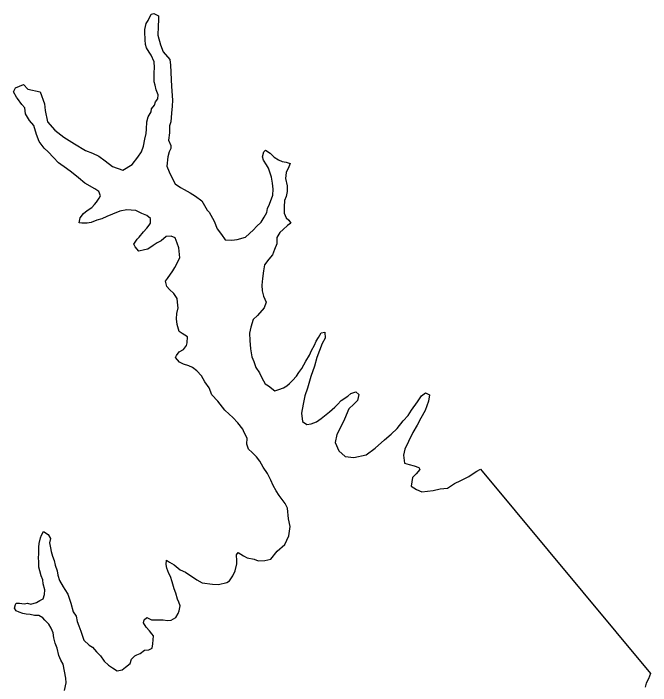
# Model space of a CAD drawing. Extents: x 31699 to 244310, y -8841 to 11474.
# Drawn here: x 130667.1 to 130818.6, y 2442.5 to 2602.3 of the extents above; entities that cross this region are included whole.
import ezdxf

# ---------------------------------------------------------------- set-up
doc = ezdxf.new("R2010")
doc.units = 0
doc.layers.add('R_Draft', color=7, linetype='Continuous')

msp = doc.modelspace()

# ---------------------------------------------------------------- linework, layer by layer
at = {"layer": 'R_Draft'}
for points in [[(130670.55, 2584.28), (130673.42, 2583.63), (130674.5, 2580.77), (130674.64, 2579.24), (130675.19, 2576.5), (130676.94, 2574.51), (130679.08, 2572.85), (130681.62, 2571.27), (130684.22, 2569.68), (130685.89, 2569.09), (130687.36, 2568.36), (130688.9, 2567.24), (130690.64, 2565.91), (130693.11, 2564.99), (130695.3, 2566.41), (130696.69, 2568.15), (130697.55, 2569.42), (130698, 2570.76), (130698.33, 2572.43), (130698.65, 2573.77), (130698.71, 2574.77), (130698.84, 2576.5), (130699.16, 2577.71), (130699.82, 2578.91), (130699.95, 2579.58), (130700.61, 2580.45), (130700.87, 2581.25), (130701.4, 2581.99), (130701.53, 2582.92), (130701.33, 2583.32), (130701.05, 2584.12), (130700.78, 2585.26), (130700.58, 2586.05), (130700.57, 2587.79), (130700.56, 2588.12), (130700.62, 2589.46), (130700.55, 2590.79), (130699.87, 2592.39), (130699.4, 2593.05), (130698.73, 2594.12), (130698.46, 2594.85), (130698.39, 2595.99), (130698.31, 2597.92), (130698.37, 2598.45), (130698.63, 2599.86), (130699.16, 2600.59), (130699.81, 2602.07), (130700.48, 2602.27), (130701.55, 2601.68), (130701.55, 2600.81), (130701.5, 2599.14), (130701.44, 2597.07), (130702.06, 2594.8), (130702.67, 2593.14), (130704.27, 2591.35), (130704.42, 2589.95), (130704.57, 2586.54), (130704.65, 2584.88), (130704.87, 2581.67), (130704.81, 2580.27), (130704.68, 2578.54), (130704.5, 2576.53), (130704.17, 2575.6), (130704.18, 2573.93), (130703.92, 2572.13), (130704.53, 2570.86), (130704.53, 2570.2), (130704.14, 2569.39), (130703.81, 2568.19), (130703.56, 2565.99), (130704.1, 2564.65), (130704.78, 2563.32), (130705.52, 2561.79), (130706.85, 2560.93), (130707.72, 2560.4), (130709.13, 2559.61), (130710.4, 2558.88), (130711.87, 2557.76), (130713.15, 2555.56), (130713.62, 2555.03), (130714.83, 2552.9), (130715.5, 2551.11), (130716.58, 2549.71), (130717.45, 2548.51), (130719.05, 2548.39), (130720.32, 2548.53), (130722.24, 2549.14), (130724.17, 2550.82), (130724.89, 2551.63), (130726.02, 2552.7), (130726.68, 2553.84), (130727.34, 2554.98), (130727.53, 2555.91), (130727.99, 2556.98), (130728.78, 2559.05), (130728.84, 2560.52), (130728.69, 2561.92), (130728.42, 2563.39), (130727.74, 2565.52), (130727.27, 2566.32), (130726.53, 2567.38)], [(130687.49, 2558.36), (130687.82, 2558.89), (130687.41, 2559.96), (130686.48, 2560.62), (130684.07, 2561.94), (130682.53, 2563.2), (130680.92, 2564.59), (130679.72, 2565.45), (130677.78, 2566.78), (130676.64, 2568.04), (130675.37, 2569.36), (130674.36, 2570.29), (130673.22, 2571.82), (130672.55, 2573.49), (130671.93, 2575.62), (130670.93, 2576.81), (130669.99, 2578.41), (130669.78, 2579.81), (130669.11, 2580.67), (130668.03, 2582.07), (130667.83, 2582.4), (130667.09, 2583.66), (130667.62, 2584.6), (130669.48, 2585.35), (130670.55, 2584.28)], [(130726.53, 2567.38), (130726.33, 2568.18), (130726.65, 2569.39), (130727.05, 2569.79), (130728.12, 2569.06), (130729.12, 2568.13), (130730.13, 2567.47), (130730.99, 2567.07), (130731.93, 2566.95), (130732.86, 2566.62), (130732.6, 2565.82), (130731.94, 2564.48), (130731.75, 2563.08), (130732.16, 2561.28), (130732.17, 2559.94), (130731.91, 2558.74), (130731.52, 2557.8), (130731.46, 2556.33), (130731.47, 2554.8), (130731.94, 2553.73), (130732.54, 2553.14), (130733.01, 2552.41), (130732.28, 2551.87), (130731.22, 2550.93), (130730.43, 2550.19), (130729.7, 2549.05), (130729.71, 2547.52), (130729.19, 2546.18), (130728.66, 2544.91), (130727.8, 2543.9), (130726.75, 2542.49), (130726.55, 2541.09), (130726.3, 2539.29), (130726.18, 2537.69), (130726.25, 2536.35), (130726.52, 2535.09), (130727.2, 2533.62), (130726.67, 2532.35), (130725.09, 2530.47), (130724.09, 2529.53), (130723.5, 2527.73), (130723.25, 2526.26), (130723.26, 2524.52), (130723.47, 2522.59), (130723.75, 2520.66), (130724.22, 2519.53), (130724.76, 2518.13), (130725.63, 2516.86), (130726.11, 2515.67), (130726.91, 2514.27), (130727.72, 2513.74), (130729.26, 2512.61), (130730.19, 2512.89), (130731.32, 2513.29), (130732.11, 2513.76), (130732.71, 2514.3), (130733.44, 2515.04), (130734.43, 2516.11), (130734.96, 2516.92), (130735.62, 2517.92), (130736.61, 2519.66), (130737.46, 2521.07), (130737.99, 2522.21), (130738.65, 2523.41), (130739.04, 2524.41), (130739.64, 2525.28), (130740.23, 2526.36), (130741.09, 2526.49), (130741.24, 2525.09), (130740.51, 2523.82), (130739.2, 2520.54), (130738.68, 2518.41), (130737.83, 2516), (130737.04, 2513.26), (130736.39, 2511.39), (130736, 2509.45), (130735.61, 2507.31), (130735.83, 2505.31), (130736.83, 2504.58), (130737.89, 2504.72), (130739.16, 2505.2), (130740.22, 2506), (130741.08, 2506.61), (130742.27, 2507.62), (130743.47, 2508.69), (130744.13, 2509.36), (130744.99, 2510.3), (130746.58, 2511.31), (130747.31, 2511.98), (130748.51, 2512.32), (130749.18, 2511.73), (130748.92, 2510.26), (130748.12, 2509.52), (130747.99, 2509.45), (130746.8, 2508.31), (130745.81, 2505.83), (130744.7, 2503.56), (130743.97, 2502.22), (130743.58, 2500.28), (130744.46, 2498.29), (130746, 2496.96)], [(130728.3, 2472.57), (130729.82, 2474.51), (130731.61, 2476.06), (130732.59, 2478.13), (130732.91, 2480.34), (130732.5, 2482.2), (130732.22, 2484.74), (130731.68, 2485.8), (130730.27, 2487.73), (130729.53, 2488.79), (130728.86, 2490.12), (130728.25, 2491.39), (130727.51, 2492.92), (130726.43, 2494.45), (130725.69, 2495.91), (130724.89, 2496.91), (130723.82, 2497.97), (130723.01, 2498.7), (130722.6, 2499.9), (130722.66, 2501.37), (130721.92, 2502.7), (130721.65, 2503.5), (130720.44, 2504.96), (130719.24, 2506.22), (130718.37, 2507.01), (130717.36, 2508.01), (130716.76, 2508.67), (130715.68, 2510.14), (130714.28, 2511.6), (130713.6, 2513.33), (130712.59, 2514.72), (130711.78, 2516.12), (130710.71, 2517.31), (130709.64, 2518.11), (130708.77, 2518.5), (130707.51, 2518.96), (130706.57, 2519.36), (130705.63, 2520.49), (130705.83, 2521.02), (130706.49, 2521.83), (130707.55, 2522.37), (130708.21, 2523.37), (130708.41, 2523.97), (130708.47, 2525.44), (130707.2, 2526.24), (130706.46, 2526.7), (130706.05, 2528.36), (130705.84, 2529.7), (130705.97, 2530.97), (130706.23, 2532.3), (130706.16, 2532.9), (130706.01, 2534.5), (130705.21, 2535.7), (130704.2, 2536.7), (130703.53, 2537.36), (130703.26, 2538.63), (130703.72, 2539.3), (130704.98, 2541.1), (130705.44, 2541.91), (130706.69, 2544.18), (130706.41, 2546.58), (130706, 2547.65), (130705.53, 2548.91), (130704.59, 2549.38), (130703.39, 2549.3), (130702.2, 2548.23), (130701.27, 2547.76), (130700.34, 2547.15), (130699.02, 2546.28), (130698.22, 2546.07), (130696.89, 2545.8), (130696.02, 2546.79), (130695.68, 2547.46), (130696.54, 2548.6), (130697, 2549.13), (130697.99, 2550.34), (130698.79, 2551.21), (130699.38, 2551.95), (130699.65, 2552.42), (130699.71, 2553.55), (130698.77, 2554.28), (130697.63, 2554.74), (130696.16, 2555.47), (130695.1, 2555.53), (130694.03, 2555.59), (130692.37, 2555.31), (130690.64, 2554.57), (130689.31, 2554.03), (130688.12, 2553.49), (130686.92, 2553.15), (130685.59, 2552.61), (130684.59, 2552.4), (130683.33, 2552.46), (130682.73, 2552.52), (130682.99, 2553.66), (130683.71, 2554.73), (130684.64, 2555.47), (130685.7, 2556.14), (130686.37, 2556.88), (130686.83, 2557.42), (130687.49, 2558.36)], [(130746, 2496.96), (130748, 2496.77), (130750.93, 2497.39), (130753.11, 2498.94), (130755.3, 2500.95), (130756.89, 2502.29), (130758.35, 2503.64), (130759.74, 2505.45), (130760.93, 2506.72), (130761.72, 2507.99), (130763.17, 2509.94), (130764.1, 2511.41), (130765.09, 2512.15)], [(130765.09, 2512.15), (130766.03, 2511.62), (130765.77, 2510.15), (130764.98, 2507.94), (130763.99, 2506.07), (130763.07, 2504.4), (130762.08, 2502.72), (130761.03, 2500.51), (130760.18, 2498.71), (130759.85, 2497.3), (130760.06, 2495.37), (130761.2, 2495.11), (130762.4, 2494.78), (130763.47, 2494.39), (130763.73, 2493.86), (130762.81, 2492.85), (130762.01, 2491.98), (130761.63, 2489.97), (130762.96, 2489.11), (130764.17, 2488.59), (130765.5, 2488.73), (130766.9, 2488.87), (130768.56, 2489.28), (130770.29, 2489.49), (130771.95, 2490.57), (130773.47, 2491.24), (130775.33, 2492.19), (130776.86, 2493.26), (130777.26, 2493.46)], [(130777.26, 2493.46), (130778.12, 2494)], [(130778.12, 2494), (130818.57, 2445.45), (130818.05, 2444.18), (130817.52, 2443.11), (130817.26, 2442.18)], [(130674.04, 2467.66), (130673.71, 2468.66), (130673.37, 2469.79), (130673.16, 2470.66), (130673.09, 2471.93), (130673.08, 2472.93), (130673.14, 2473.86), (130673.13, 2475.46), (130673.19, 2476.33), (130673.52, 2477.67), (130673.78, 2478.27), (130674.24, 2479.14), (130675.31, 2478.41), (130675.92, 2477.48), (130675.66, 2476.48), (130675.93, 2475.28), (130676.07, 2474.41), (130676.34, 2473.28), (130676.75, 2472.28), (130677.02, 2471.15), (130677.5, 2469.82), (130677.63, 2468.75), (130678.04, 2467.55), (130678.92, 2466.02), (130679.32, 2465.36), (130680.06, 2464.29), (130680.47, 2462.83), (130680.74, 2462.09), (130681.28, 2460.09), (130682.02, 2459.03), (130682.23, 2457.76), (130682.64, 2456.77), (130683.11, 2455.5), (130683.85, 2453.37), (130685.13, 2452.18), (130685.86, 2451.65), (130686.87, 2450.58), (130687.81, 2449.65), (130688.68, 2448.33), (130689.68, 2447.4), (130690.62, 2446.73), (130691.76, 2446.01), (130692.95, 2446.28), (130693.75, 2446.95), (130694.81, 2447.83), (130695.2, 2448.83), (130695.93, 2449.63), (130696.4, 2449.84), (130697.26, 2450.18), (130698.25, 2450.98), (130699.25, 2451.05), (130700.05, 2451.46), (130700.24, 2452.46), (130700.43, 2454.33), (130699.96, 2454.86), (130699.43, 2455.53), (130698.62, 2456.46), (130698.02, 2457.45), (130698.21, 2458.19), (130698.81, 2458.73), (130699.88, 2458.13), (130700.81, 2458.2), (130702.67, 2458.15), (130703.74, 2458.02), (130704.61, 2458.09), (130705.73, 2458.7), (130706.26, 2459.7), (130706.52, 2460.3), (130706.72, 2461.51), (130706.45, 2462.37), (130706.11, 2463.04), (130705.7, 2464.5), (130705.29, 2465.5), (130704.82, 2467.17), (130704.41, 2468.43), (130704.01, 2469.16), (130703.6, 2470.43), (130703.39, 2471.3), (130703.45, 2472.36), (130704.19, 2471.9), (130705.33, 2471.24), (130706.73, 2470.05), (130708, 2469.52), (130710.68, 2467.67), (130711.95, 2466.94), (130714.41, 2466.62), (130715.81, 2466.56), (130717.81, 2467.04), (130718.47, 2467.44), (130719.26, 2468.65), (130719.79, 2469.79), (130720.18, 2471.46), (130720.17, 2472.19), (130720.1, 2473.59), (130720.49, 2474.2), (130721.76, 2473.4), (130722.7, 2472.94), (130724.3, 2472.55), (130725.3, 2472.15), (130726.83, 2472.23), (130728.3, 2472.57)], [(130679.26, 2441.4), (130679.65, 2443.2), (130679.58, 2444.34), (130679.24, 2445.94), (130678.89, 2447.67), (130678.35, 2448.6), (130677.88, 2449.67), (130677.47, 2451.4), (130677, 2452.6), (130676.66, 2453.86), (130676.52, 2455.06), (130676.04, 2456.19), (130675.51, 2457.13), (130674.57, 2458.12), (130674.1, 2458.65), (130673.16, 2459.18), (130672.1, 2459.18), (130671.03, 2459.44), (130670.1, 2459.5), (130669.3, 2459.69), (130668.43, 2460.02), (130667.76, 2460.29), (130667.36, 2460.95), (130667.55, 2461.82), (130667.75, 2462.09), (130668.55, 2462.16), (130669.62, 2461.96), (130670.41, 2462.1), (130671.22, 2461.91), (130672.54, 2462.31), (130673.34, 2462.79), (130674.14, 2463.19), (130674.47, 2464.19), (130674.59, 2465.26), (130674.18, 2466.73), (130674.04, 2467.66)]]:
    msp.add_lwpolyline(points, dxfattribs=at)

doc.saveas('drawing.dxf')
